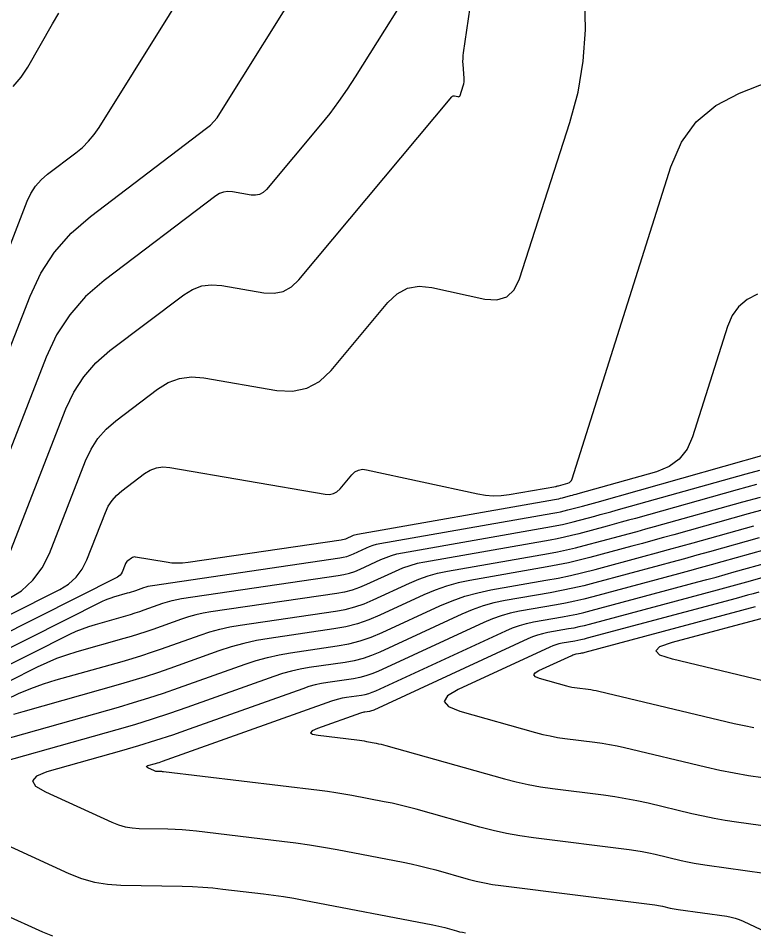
# Model space of a CAD drawing. Extents: x 1354696 to 1366163, y 660729 to 670380.
# Drawn here: x 1362427.3 to 1362477.8, y 664856.8 to 664919.6 of the extents above; entities that cross this region are included whole.
import ezdxf

# ---------------------------------------------------------------- set-up
doc = ezdxf.new("R2010")
doc.units = 0
doc.layers.add('R_Contours', color=7, linetype='Continuous')

msp = doc.modelspace()

# ---------------------------------------------------------------- linework, layer by layer
at = {"layer": 'R_Contours'}
for points in [[(1362426.32, 664881.866), (1362430.593, 664892.794), (1362431.138, 664893.955), (1362431.825, 664895.009), (1362432.652, 664895.957), (1362433.62, 664896.797), (1362438.684, 664900.635), (1362439.287, 664901.007), (1362439.924, 664901.238), (1362440.596, 664901.326), (1362441.302, 664901.272), (1362444.196, 664900.773), (1362444.888, 664900.735), (1362445.517, 664900.868), (1362446.083, 664901.173), (1362446.586, 664901.65), (1362457.112, 664914.225), (1362457.151, 664914.262), (1362457.195, 664914.285), (1362457.244, 664914.294), (1362457.298, 664914.289), (1362457.523, 664914.24), (1362457.575, 664914.236), (1362457.616, 664914.249), (1362457.649, 664914.278), (1362457.671, 664914.325), (1362457.884, 664914.989), (1362457.919, 664915.118), (1362457.941, 664915.25), (1362457.951, 664915.382), (1362457.948, 664915.517), (1362457.88, 664916.455), (1362457.871, 664916.656), (1362457.873, 664916.857), (1362457.886, 664917.058), (1362457.91, 664917.258), (1362462.035, 664945.289)], [(1362425.958, 664902.008), (1362427.931, 664907.055), (1362428.184, 664907.594), (1362428.503, 664908.083), (1362428.887, 664908.522), (1362429.336, 664908.913), (1362431.265, 664910.374), (1362431.727, 664910.758), (1362432.149, 664911.179), (1362432.53, 664911.637), (1362432.871, 664912.131), (1362452.092, 664942.906)], [(1362420.046, 664879.862), (1362428.129, 664900.538), (1362428.875, 664902.127), (1362429.815, 664903.57), (1362430.948, 664904.867), (1362432.274, 664906.018), (1362440.254, 664912.065), (1362440.52, 664912.286), (1362440.762, 664912.528), (1362440.981, 664912.791), (1362441.177, 664913.076), (1362453.211, 664932.342)], [(1362455.378, 664923.456), (1362450.475, 664915.606), (1362449.917, 664914.747), (1362449.33, 664913.908), (1362448.715, 664913.09), (1362448.071, 664912.293), (1362444.367, 664907.868), (1362444.145, 664907.658), (1362443.896, 664907.523), (1362443.618, 664907.464), (1362443.313, 664907.481), (1362442.036, 664907.701), (1362441.725, 664907.725), (1362441.428, 664907.686), (1362441.147, 664907.584), (1362440.881, 664907.42), (1362433.214, 664901.61), (1362431.942, 664900.506), (1362430.856, 664899.262), (1362429.955, 664897.878), (1362429.239, 664896.355), (1362423.183, 664880.864)], [(1362426.602, 664879.733), (1362427.541, 664880.312), (1362428.33, 664881.027), (1362428.969, 664881.879), (1362429.458, 664882.868), (1362431.947, 664889.234), (1362432.321, 664890.032), (1362432.793, 664890.756), (1362433.362, 664891.408), (1362434.027, 664891.985), (1362436.884, 664894.15), (1362437.619, 664894.604), (1362438.396, 664894.885), (1362439.216, 664894.993), (1362440.077, 664894.928), (1362445.079, 664894.066), (1362446.158, 664894.005), (1362447.138, 664894.213), (1362448.02, 664894.689), (1362448.804, 664895.432), (1362452.717, 664900.106), (1362453.353, 664900.706), (1362454.068, 664901.078), (1362454.861, 664901.221), (1362455.731, 664901.137), (1362459.37, 664900.343), (1362460.201, 664900.28), (1362460.876, 664900.488), (1362461.395, 664900.968), (1362461.758, 664901.718), (1362465.207, 664912.457), (1362465.773, 664914.554), (1362466.133, 664916.677), (1362466.286, 664918.824), (1362466.233, 664920.996)], [(1362426.972, 664914.937), (1362427.509, 664915.569), (1362427.971, 664916.273), (1362429.668, 664919.236), (1362430.096, 664919.974)], [(1362423.105, 664876.839), (1362430.167, 664880.386), (1362430.781, 664880.764), (1362431.297, 664881.232), (1362431.715, 664881.789), (1362432.034, 664882.435), (1362433.301, 664885.674), (1362433.505, 664886.109), (1362433.762, 664886.503), (1362434.072, 664886.858), (1362434.434, 664887.173), (1362435.99, 664888.352), (1362436.391, 664888.6), (1362436.815, 664888.753), (1362437.261, 664888.812), (1362437.731, 664888.776), (1362448.408, 664886.936), (1362448.704, 664886.92), (1362448.973, 664886.977), (1362449.215, 664887.107), (1362449.429, 664887.311), (1362450.235, 664888.274), (1362450.45, 664888.476), (1362450.691, 664888.601), (1362450.958, 664888.649), (1362451.251, 664888.621), (1362458.88, 664886.956), (1362459.417, 664886.865), (1362459.955, 664886.827), (1362460.495, 664886.843), (1362461.035, 664886.911), (1362464.25, 664887.475), (1362464.266, 664887.478), (1362464.282, 664887.481), (1362464.298, 664887.485), (1362464.314, 664887.489), (1362464.377, 664887.506), (1362464.409, 664887.515), (1362464.441, 664887.524), (1362465.082, 664887.704), (1362465.185, 664887.746), (1362465.268, 664887.807), (1362465.332, 664887.888), (1362465.377, 664887.989), (1362472.143, 664909.421), (1362472.871, 664911.108), (1362473.901, 664912.515), (1362475.232, 664913.639), (1362476.865, 664914.483), (1362487.281, 664918.585)], [(1362478.096, 664900.675), (1362477.383, 664900.307), (1362476.801, 664899.816), (1362476.352, 664899.202), (1362476.034, 664898.465), (1362473.641, 664890.885), (1362473.264, 664890.033), (1362472.725, 664889.348), (1362472.024, 664888.831), (1362471.161, 664888.482), (1362465.76, 664886.963), (1362465.627, 664886.926), (1362465.493, 664886.889), (1362465.36, 664886.852), (1362465.226, 664886.816), (1362464.691, 664886.673), (1362464.557, 664886.639), (1362464.422, 664886.607), (1362464.287, 664886.579), (1362464.151, 664886.554), (1362450.619, 664884.18), (1362450.523, 664884.16), (1362450.428, 664884.133), (1362450.335, 664884.101), (1362450.244, 664884.062), (1362449.884, 664883.896), (1362449.793, 664883.858), (1362449.7, 664883.826), (1362449.604, 664883.802), (1362449.507, 664883.784), (1362438.988, 664882.244), (1362438.611, 664882.204), (1362438.234, 664882.194), (1362437.858, 664882.214), (1362437.481, 664882.264), (1362435.384, 664882.625), (1362435.307, 664882.631), (1362435.233, 664882.621), (1362435.163, 664882.596), (1362435.097, 664882.555), (1362434.841, 664882.361), (1362434.781, 664882.309), (1362434.73, 664882.251), (1362434.688, 664882.186), (1362434.654, 664882.114), (1362434.446, 664881.58), (1362434.393, 664881.474), (1362434.324, 664881.382), (1362434.239, 664881.305), (1362434.138, 664881.243), (1362422.986, 664875.641)], [(1362422.867, 664874.442), (1362433.116, 664879.591), (1362433.305, 664879.681), (1362433.499, 664879.761), (1362433.696, 664879.832), (1362433.896, 664879.894), (1362434.823, 664880.155), (1362434.966, 664880.196), (1362435.109, 664880.241), (1362435.251, 664880.287), (1362435.392, 664880.336), (1362435.955, 664880.537), (1362436.097, 664880.583), (1362436.24, 664880.623), (1362436.385, 664880.655), (1362436.532, 664880.68), (1362449.406, 664882.564), (1362449.647, 664882.608), (1362449.883, 664882.669), (1362450.114, 664882.747), (1362450.34, 664882.842), (1362451.233, 664883.255), (1362451.459, 664883.351), (1362451.689, 664883.431), (1362451.925, 664883.497), (1362452.165, 664883.547), (1362464.052, 664885.632), (1362464.308, 664885.68), (1362464.562, 664885.733), (1362464.816, 664885.792), (1362465.068, 664885.857), (1362466.075, 664886.126), (1362466.326, 664886.194), (1362466.578, 664886.263), (1362466.829, 664886.332), (1362467.08, 664886.402), (1362478.73, 664889.679)], [(1362422.748, 664873.244), (1362430.866, 664877.323), (1362431.292, 664877.524), (1362431.727, 664877.705), (1362432.169, 664877.864), (1362432.619, 664878.003), (1362434.7, 664878.589), (1362435.022, 664878.682), (1362435.343, 664878.782), (1362435.661, 664878.886), (1362435.978, 664878.996), (1362437.243, 664879.447), (1362437.561, 664879.552), (1362437.883, 664879.64), (1362438.209, 664879.713), (1362438.539, 664879.769), (1362449.305, 664881.345), (1362449.69, 664881.415), (1362450.066, 664881.513), (1362450.435, 664881.637), (1362450.796, 664881.789), (1362452.222, 664882.448), (1362452.583, 664882.601), (1362452.951, 664882.729), (1362453.327, 664882.834), (1362453.71, 664882.914), (1362463.953, 664884.711), (1362464.329, 664884.781), (1362464.703, 664884.859), (1362465.075, 664884.946), (1362465.445, 664885.041), (1362466.924, 664885.437), (1362467.293, 664885.536), (1362467.662, 664885.637), (1362468.031, 664885.739), (1362468.399, 664885.842), (1362477.315, 664888.349), (1362478.273, 664888.6)], [(1362478.045, 664887.596), (1362476.713, 664887.248), (1362469.719, 664885.281), (1362469.233, 664885.145), (1362468.746, 664885.011), (1362468.26, 664884.878), (1362467.772, 664884.747), (1362465.823, 664884.224), (1362465.334, 664884.099), (1362464.843, 664883.985), (1362464.35, 664883.882), (1362463.854, 664883.789), (1362455.255, 664882.281), (1362454.729, 664882.171), (1362454.212, 664882.027), (1362453.707, 664881.851), (1362453.212, 664881.641), (1362451.252, 664880.735), (1362450.756, 664880.527), (1362450.25, 664880.356), (1362449.732, 664880.222), (1362449.203, 664880.125), (1362440.545, 664878.858), (1362440.032, 664878.77), (1362439.525, 664878.658), (1362439.025, 664878.52), (1362438.53, 664878.357), (1362436.565, 664877.656), (1362436.072, 664877.485), (1362435.577, 664877.323), (1362435.079, 664877.169), (1362434.578, 664877.023), (1362431.342, 664876.112), (1362430.642, 664875.896), (1362429.955, 664875.648), (1362429.28, 664875.368), (1362428.617, 664875.054), (1362422.629, 664872.046)], [(1362426.494, 664872.849), (1362427.329, 664873.244), (1362428.18, 664873.598), (1362429.047, 664873.911), (1362429.93, 664874.182), (1362434.455, 664875.457), (1362435.135, 664875.655), (1362435.81, 664875.864), (1362436.483, 664876.084), (1362437.151, 664876.316), (1362439.818, 664877.267), (1362440.489, 664877.488), (1362441.168, 664877.675), (1362441.856, 664877.828), (1362442.552, 664877.947), (1362449.102, 664878.906), (1362449.775, 664879.029), (1362450.433, 664879.199), (1362451.077, 664879.417), (1362451.708, 664879.681), (1362454.201, 664880.834), (1362454.831, 664881.101), (1362455.474, 664881.326), (1362456.131, 664881.508), (1362456.8, 664881.648), (1362463.755, 664882.868), (1362464.371, 664882.983), (1362464.983, 664883.111), (1362465.593, 664883.253), (1362466.2, 664883.408), (1362468.621, 664884.057), (1362469.226, 664884.22), (1362469.831, 664884.385), (1362470.435, 664884.552), (1362471.038, 664884.72), (1362477.091, 664886.423), (1362478.306, 664886.74)], [(1362478.567, 664885.884), (1362477.47, 664885.597), (1362472.357, 664884.16), (1362471.636, 664883.958), (1362470.915, 664883.759), (1362470.193, 664883.562), (1362469.47, 664883.367), (1362466.577, 664882.592), (1362465.852, 664882.406), (1362465.124, 664882.237), (1362464.392, 664882.083), (1362463.656, 664881.946), (1362458.345, 664881.014), (1362457.532, 664880.845), (1362456.736, 664880.624), (1362455.955, 664880.351), (1362455.19, 664880.027), (1362452.164, 664878.628), (1362451.399, 664878.306), (1362450.616, 664878.042), (1362449.817, 664877.836), (1362449.001, 664877.687), (1362444.559, 664877.036), (1362443.679, 664876.886), (1362442.811, 664876.692), (1362441.953, 664876.456), (1362441.106, 664876.177), (1362437.737, 664874.976), (1362436.893, 664874.683), (1362436.044, 664874.405), (1362435.191, 664874.141), (1362434.333, 664873.891), (1362427.623, 664872.001), (1362427.001, 664871.81)], [(1362425.317, 664869.82), (1362434.21, 664872.325), (1362435.247, 664872.627), (1362436.278, 664872.946), (1362437.304, 664873.282), (1362438.324, 664873.636), (1362442.902, 664875.269), (1362443.67, 664875.521), (1362444.447, 664875.735), (1362445.234, 664875.911), (1362446.031, 664876.047), (1362449.237, 664876.516), (1362450.03, 664876.662), (1362450.807, 664876.862), (1362451.567, 664877.119), (1362452.31, 664877.431), (1362456.274, 664879.264), (1362457.126, 664879.624), (1362457.995, 664879.928), (1362458.882, 664880.174), (1362459.788, 664880.363), (1362463.557, 664881.025), (1362464.413, 664881.184), (1362465.264, 664881.363), (1362466.111, 664881.56), (1362466.954, 664881.776), (1362470.319, 664882.677), (1362471.159, 664882.903), (1362471.999, 664883.133), (1362472.838, 664883.364), (1362473.677, 664883.599), (1362477.849, 664884.772)], [(1362478.228, 664883.947), (1362474.799, 664882.983), (1362473.942, 664882.743), (1362473.084, 664882.506), (1362472.225, 664882.272), (1362471.365, 664882.04), (1362466.934, 664880.853), (1362466.172, 664880.658), (1362465.406, 664880.48), (1362464.637, 664880.319), (1362463.864, 664880.174), (1362460.765, 664879.631), (1362459.998, 664879.47), (1362459.246, 664879.262), (1362458.509, 664879.004), (1362457.787, 664878.698), (1362452.168, 664876.1), (1362451.592, 664875.859), (1362451.004, 664875.66), (1362450.402, 664875.505), (1362449.788, 664875.392), (1362447.307, 664875.029), (1362446.69, 664874.924), (1362446.081, 664874.788), (1362445.479, 664874.622), (1362444.885, 664874.427), (1362438.91, 664872.296), (1362437.714, 664871.881), (1362436.512, 664871.487), (1362435.303, 664871.113), (1362434.087, 664870.759), (1362423.011, 664867.639)], [(1362478.606, 664883.122), (1362475.649, 664882.29), (1362474.909, 664882.083), (1362474.168, 664881.879), (1362473.427, 664881.676), (1362472.686, 664881.476), (1362466.802, 664879.901), (1362466.177, 664879.741), (1362465.549, 664879.595), (1362464.918, 664879.462), (1362464.284, 664879.344), (1362461.742, 664878.898), (1362461.113, 664878.766), (1362460.496, 664878.595), (1362459.892, 664878.384), (1362459.3, 664878.133), (1362452.025, 664874.77), (1362451.617, 664874.599), (1362451.201, 664874.458), (1362450.775, 664874.348), (1362450.34, 664874.269), (1362448.583, 664874.011), (1362448.146, 664873.937), (1362447.715, 664873.84), (1362447.289, 664873.723), (1362446.868, 664873.585), (1362439.058, 664870.8), (1362437.906, 664870.4), (1362436.748, 664870.02), (1362435.583, 664869.66), (1362434.413, 664869.32), (1362429.293, 664867.877), (1362428.564, 664867.588), (1362428.304, 664867.263), (1362428.511, 664866.901), (1362429.186, 664866.504), (1362433.742, 664864.42), (1362434.196, 664864.239), (1362434.662, 664864.108), (1362435.139, 664864.026), (1362435.627, 664863.993), (1362437.601, 664863.959), (1362438.094, 664863.944), (1362438.587, 664863.917), (1362439.078, 664863.877), (1362439.568, 664863.825), (1362445.435, 664863.121), (1362446.387, 664862.999), (1362447.337, 664862.86), (1362448.284, 664862.704), (1362449.229, 664862.533), (1362453.755, 664861.668), (1362454.321, 664861.554), (1362454.883, 664861.428), (1362455.443, 664861.29), (1362456, 664861.139), (1362458.223, 664860.515), (1362458.78, 664860.369), (1362459.342, 664860.245), (1362459.909, 664860.142), (1362460.479, 664860.06), (1362471.042, 664858.747), (1362471.177, 664858.728), (1362471.311, 664858.706), (1362471.444, 664858.679), (1362471.577, 664858.65), (1362472.107, 664858.523), (1362472.24, 664858.493), (1362472.374, 664858.467), (1362472.508, 664858.443), (1362472.642, 664858.423), (1362475.995, 664857.957), (1362476.285, 664857.905), (1362476.568, 664857.832), (1362476.845, 664857.738), (1362477.116, 664857.621), (1362478.338, 664857.04)], [(1362486.403, 664859.799), (1362474.647, 664861.433), (1362474.196, 664861.501), (1362473.747, 664861.58), (1362473.3, 664861.669), (1362472.855, 664861.77), (1362471.08, 664862.193), (1362470.635, 664862.292), (1362470.187, 664862.38), (1362469.738, 664862.454), (1362469.286, 664862.517), (1362462.714, 664863.334), (1362461.78, 664863.468), (1362460.853, 664863.637), (1362459.933, 664863.84), (1362459.021, 664864.078), (1362454.652, 664865.307), (1362454.107, 664865.453), (1362453.56, 664865.589), (1362453.009, 664865.712), (1362452.456, 664865.824), (1362450.239, 664866.247), (1362449.683, 664866.348), (1362449.127, 664866.44), (1362448.569, 664866.521), (1362448.009, 664866.593), (1362437.287, 664867.878), (1362437.236, 664867.884), (1362437.185, 664867.888), (1362437.134, 664867.891), (1362437.083, 664867.892), (1362436.879, 664867.896), (1362436.828, 664867.899), (1362436.779, 664867.908), (1362436.731, 664867.921), (1362436.684, 664867.94), (1362436.212, 664868.156), (1362436.142, 664868.197), (1362436.121, 664868.235), (1362436.148, 664868.268), (1362436.223, 664868.298), (1362436.753, 664868.447), (1362436.874, 664868.483), (1362436.995, 664868.52), (1362437.115, 664868.559), (1362437.234, 664868.601), (1362448.851, 664872.743), (1362449.098, 664872.824), (1362449.349, 664872.893), (1362449.602, 664872.95), (1362449.859, 664872.994), (1362450.892, 664873.145), (1362451.147, 664873.191), (1362451.397, 664873.256), (1362451.642, 664873.339), (1362451.882, 664873.439), (1362460.812, 664877.568), (1362461.275, 664877.764), (1362461.746, 664877.929), (1362462.228, 664878.063), (1362462.719, 664878.165), (1362464.704, 664878.513), (1362465.199, 664878.606), (1362465.692, 664878.709), (1362466.182, 664878.823), (1362466.67, 664878.948), (1362474.006, 664880.913), (1362474.63, 664881.081), (1362475.253, 664881.251), (1362475.876, 664881.423), (1362476.498, 664881.597), (1362478.985, 664882.296)], [(1362479.364, 664881.471), (1362477.347, 664880.904), (1362476.843, 664880.763), (1362476.338, 664880.624), (1362475.833, 664880.486), (1362475.327, 664880.349), (1362466.539, 664877.996), (1362466.188, 664877.906), (1362465.835, 664877.824), (1362465.481, 664877.749), (1362465.125, 664877.683), (1362463.697, 664877.432), (1362463.343, 664877.359), (1362462.997, 664877.262), (1362462.657, 664877.144), (1362462.325, 664877.003), (1362451.739, 664872.109), (1362451.667, 664872.079), (1362451.594, 664872.054), (1362451.52, 664872.035), (1362451.443, 664872.021), (1362451.135, 664871.976), (1362451.059, 664871.962), (1362450.983, 664871.946), (1362450.908, 664871.925), (1362450.834, 664871.901), (1362447.867, 664870.843), (1362447.514, 664870.687), (1362447.405, 664870.559), (1362447.54, 664870.458), (1362447.918, 664870.385), (1362450.583, 664870.065), (1362450.75, 664870.044), (1362450.917, 664870.019), (1362451.083, 664869.992), (1362451.248, 664869.962), (1362451.91, 664869.836), (1362452.075, 664869.802), (1362452.24, 664869.765), (1362452.403, 664869.725), (1362452.566, 664869.681), (1362460.713, 664867.391), (1362461.532, 664867.177), (1362462.357, 664866.995), (1362463.188, 664866.843), (1362464.026, 664866.723), (1362467.531, 664866.287), (1362468.299, 664866.181), (1362469.064, 664866.054), (1362469.825, 664865.905), (1362470.582, 664865.736), (1362473.603, 664865.016), (1362474.36, 664864.845), (1362475.12, 664864.693), (1362475.884, 664864.559), (1362476.651, 664864.443), (1362484.582, 664863.341)], [(1362478.196, 664880.211), (1362477.81, 664880.103), (1362477.423, 664879.996), (1362477.035, 664879.89), (1362476.647, 664879.786), (1362466.407, 664877.043), (1362466.193, 664876.988), (1362465.978, 664876.938), (1362465.762, 664876.893), (1362465.545, 664876.852), (1362464.674, 664876.7), (1362464.459, 664876.655), (1362464.247, 664876.596), (1362464.04, 664876.524), (1362463.838, 664876.438), (1362457.531, 664873.522), (1362456.808, 664873.092), (1362456.586, 664872.701), (1362456.867, 664872.351), (1362457.649, 664872.04), (1362462.854, 664870.577), (1362463.354, 664870.447), (1362463.857, 664870.335), (1362464.364, 664870.243), (1362464.875, 664870.17), (1362466.926, 664869.915), (1362467.437, 664869.844), (1362467.946, 664869.759), (1362468.453, 664869.661), (1362468.957, 664869.548), (1362474.538, 664868.218), (1362475.513, 664867.998), (1362476.493, 664867.801), (1362477.476, 664867.629), (1362478.464, 664867.479)], [(1362477.86, 664870.885), (1362477.179, 664871.022), (1362476.501, 664871.175), (1362467.193, 664873.392), (1362467.012, 664873.433), (1362466.829, 664873.469), (1362466.646, 664873.499), (1362466.462, 664873.525), (1362465.724, 664873.616), (1362465.54, 664873.643), (1362465.357, 664873.676), (1362465.176, 664873.716), (1362464.996, 664873.763), (1362463.123, 664874.29), (1362462.841, 664874.402), (1362462.74, 664874.528), (1362462.82, 664874.668), (1362463.08, 664874.823), (1362465.35, 664875.873), (1362465.423, 664875.904), (1362465.498, 664875.93), (1362465.574, 664875.951), (1362465.651, 664875.967), (1362465.965, 664876.022), (1362466.043, 664876.037), (1362466.121, 664876.053), (1362466.198, 664876.071), (1362466.275, 664876.091), (1362477.968, 664879.222)], [(1362478.463, 664874.132), (1362472.272, 664875.607), (1362471.402, 664875.887), (1362471.11, 664876.175), (1362471.394, 664876.471), (1362472.256, 664876.775), (1362479.289, 664878.659)], [(1362423.316, 664864.323), (1362430.8, 664860.9), (1362431.662, 664860.557), (1362432.545, 664860.308), (1362433.449, 664860.152), (1362434.375, 664860.089), (1362438.59, 664860.017), (1362439.29, 664859.996), (1362439.988, 664859.958), (1362440.686, 664859.901), (1362441.382, 664859.827), (1362444.164, 664859.493), (1362444.858, 664859.404), (1362445.551, 664859.303), (1362446.242, 664859.189), (1362446.93, 664859.064), (1362455.801, 664857.37), (1362456.006, 664857.329), (1362456.211, 664857.283), (1362456.414, 664857.232), (1362456.617, 664857.178), (1362457.425, 664856.951), (1362457.628, 664856.898), (1362457.832, 664856.853), (1362458.038, 664856.815)], [(1362429.694, 664856.581), (1362429.006, 664856.855), (1362426.286, 664858.099)]]:
    msp.add_lwpolyline(points, dxfattribs=at)

doc.saveas('drawing.dxf')
